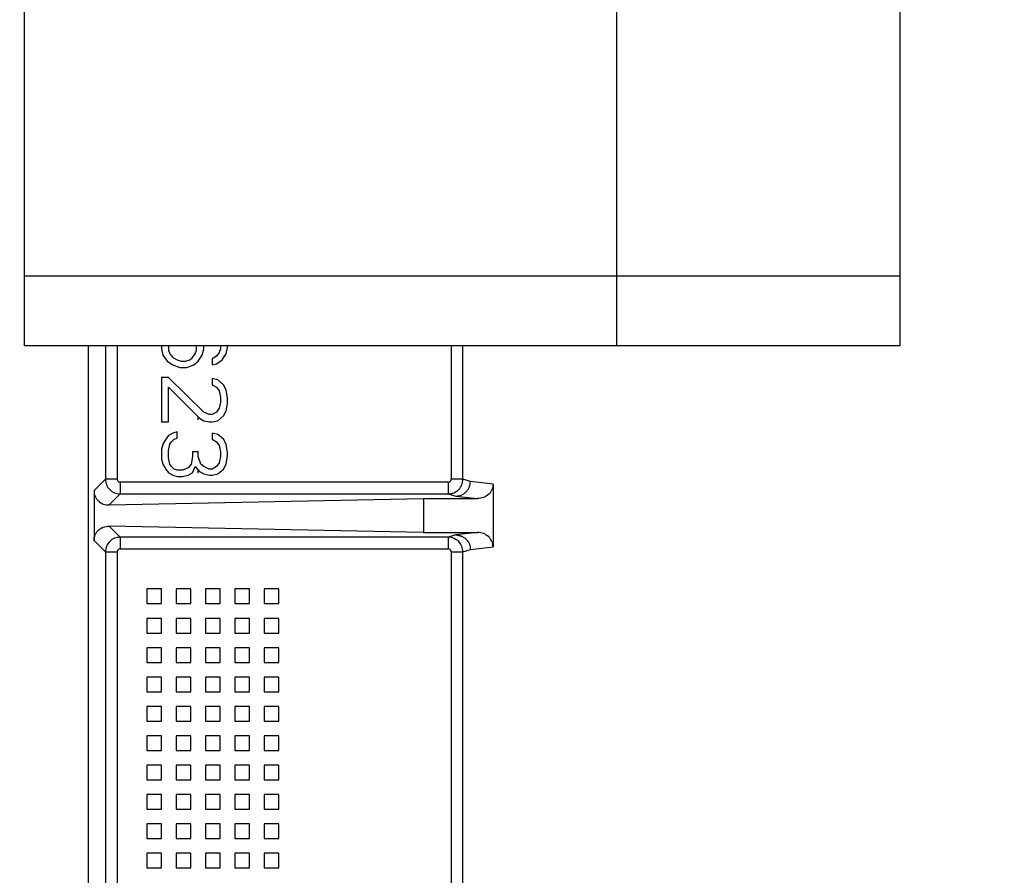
# Model space of a CAD drawing. Header units: inches. Extents: x 170 to 312, y 215 to 248.
# Tile 321 of 557: x 225.833 to 225.998, y 244.121 to 244.265. Entities that reach past the tile are written whole.
import ezdxf

# ---------------------------------------------------------------- set-up
doc = ezdxf.new("R2010")
doc.units = ezdxf.units.IN
doc.header["$LTSCALE"] = 0.25
doc.header["$MEASUREMENT"] = 0
doc.layers.add('ANNOTATIONS', color=1, linetype='Continuous')
doc.layers.add('STANDARD MOTOR LH', color=7, linetype='Continuous')
doc.styles.add('ARIAL', font='arial.ttf', dxfattribs={"height": 0.09375})
doc.dimstyles.new('STANDARD$0', dxfattribs={"dimtxt": 0.09375, "dimasz": 0.09375, "dimexe": 0.03125, "dimexo": 0.046875, "dimgap": 0.09, "dimtad": 0, "dimtih": 1, "dimtoh": 1, "dimdec": 4, "dimzin": 0, "dimdsep": 46, "dimtxsty": 'ARIAL', "dimcen": 0.09, "dimadec": 0, "dimazin": 0, "dimtfac": 1, "dimtdec": 4, "dimtofl": 0, "dimtmove": 0, "dimatfit": 1, "dimfxl": 1, "dimtolj": 1, "dimtzin": 0, "dimarcsym": 0})

# ---------------------------------------------------------------- blocks, each defined once
blk = doc.blocks.new('*D62')
at = {"layer": 'ANNOTATIONS', "color": 0, "lineweight": -2, "transparency": 16777216}
for p, q in [((225.56447, 244.66855), (225.56447, 245.27617)), ((226.76515, 243.2753), (226.76515, 245.27617)), ((225.65822, 245.24492), (225.98371, 245.24492)), ((226.6714, 245.24492), (226.34591, 245.24492))]:
    blk.add_line(p, q, dxfattribs=at)
at = {"layer": 'ANNOTATIONS', "color": 0, "transparency": 16777216}
for points in [[(225.65822, 245.26055), (225.65822, 245.2293), (225.56447, 245.24492)], [(226.6714, 245.26055), (226.6714, 245.2293), (226.76515, 245.24492)]]:
    blk.add_solid(points, dxfattribs=at)
at = {"layer": 'defpoints', "color": 0, "transparency": 16777216}
for p in [(225.56447, 245.24492), (225.56447, 244.62168), (226.76515, 243.22842)]:
    blk.add_point(p, dxfattribs=at)
at = {"layer": 'ANNOTATIONS', "color": 0, "transparency": 16777216, "insert": (226.16481, 245.24492), "char_height": 0.09375, "attachment_point": 5, "style": 'ARIAL'}
blk.add_mtext('\\A1;20"', dxfattribs=at)
blk = doc.blocks.new('*D63')
at = {"layer": 'ANNOTATIONS', "color": 0, "lineweight": -2, "transparency": 16777216}
for p, q in [((225.70265, 244.27329), (225.70265, 244.84246)), ((226.76515, 243.2753), (226.76515, 244.84246)), ((225.7964, 244.81121), (225.94879, 244.81121)), ((226.6714, 244.81121), (226.51901, 244.81121))]:
    blk.add_line(p, q, dxfattribs=at)
at = {"layer": 'ANNOTATIONS', "color": 0, "transparency": 16777216}
for points in [[(225.7964, 244.82683), (225.7964, 244.79558), (225.70265, 244.81121)], [(226.6714, 244.82683), (226.6714, 244.79558), (226.76515, 244.81121)]]:
    blk.add_solid(points, dxfattribs=at)
at = {"layer": 'defpoints', "color": 0, "transparency": 16777216}
for p in [(226.76515, 244.81121), (225.70265, 244.22641), (226.76515, 243.22842)]:
    blk.add_point(p, dxfattribs=at)
at = {"layer": 'ANNOTATIONS', "color": 0, "transparency": 16777216, "insert": (226.2339, 244.81121), "char_height": 0.09375, "attachment_point": 5, "style": 'ARIAL'}
blk.add_mtext('\\A1;17 3/8"', dxfattribs=at)

msp = doc.modelspace()

# ---------------------------------------------------------------- linework, layer by layer
at = {"layer": 'STANDARD MOTOR LH'}
for p, q in [((225.83423, 244.20999), (225.83423, 244.40811)), ((225.93348, 244.20999), (225.93348, 244.40811)), ((225.98098, 244.20999), (225.98098, 244.40811)), ((225.83423, 244.2217), (225.98098, 244.2217)), ((225.98098, 244.20999), (225.83423, 244.20999)), ((225.84487, 244.20999), (225.84487, 244.09606)), ((225.84777, 244.20999), (225.84777, 244.18763)), ((225.84974, 244.20999), (225.84974, 244.18763)), ((225.85717, 244.20999), (225.85717, 244.20948)), ((225.85717, 244.20948), (225.85741, 244.20845)), ((225.85835, 244.20999), (225.85835, 244.20928)), ((225.85835, 244.20928), (225.85859, 244.20865)), ((225.85859, 244.20865), (225.85906, 244.20803)), ((225.86236, 244.20803), (225.86283, 244.20865)), ((225.86283, 244.20865), (225.86306, 244.20928)), ((225.86306, 244.20928), (225.86306, 244.20999)), ((225.86401, 244.20845), (225.86424, 244.20948)), ((225.86424, 244.20948), (225.86424, 244.20999)), ((225.86683, 244.20886), (225.86636, 244.20824)), ((225.86707, 244.20948), (225.86683, 244.20886)), ((225.86707, 244.20999), (225.86707, 244.20948)), ((225.86731, 244.20762), (225.86801, 244.20865)), ((225.86801, 244.20865), (225.86825, 244.20969)), ((225.86825, 244.20969), (225.86825, 244.20999)), ((225.90572, 244.20999), (225.90572, 244.18763)), ((225.90769, 244.18763), (225.90769, 244.20999)), ((225.85741, 244.20845), (225.85812, 244.20741)), ((225.85812, 244.20741), (225.85906, 244.20679)), ((225.85906, 244.20803), (225.85977, 244.20762)), ((225.85977, 244.20762), (225.86047, 244.20741)), ((225.86047, 244.20741), (225.86118, 244.20741)), ((225.86118, 244.20741), (225.86189, 244.20762)), ((225.86189, 244.20762), (225.86236, 244.20803)), ((225.86259, 244.20679), (225.8633, 244.20741)), ((225.8633, 244.20741), (225.86401, 244.20845)), ((225.86636, 244.20824), (225.86566, 244.20782)), ((225.86566, 244.20782), (225.86566, 244.20679)), ((225.86566, 244.20679), (225.86636, 244.20699)), ((225.86636, 244.20699), (225.86731, 244.20762)), ((225.85906, 244.20679), (225.86024, 244.20637)), ((225.86024, 244.20637), (225.86142, 244.20637)), ((225.86142, 244.20637), (225.86259, 244.20679)), ((225.85717, 244.20471), (225.85717, 244.19724)), ((225.85835, 244.20471), (225.85717, 244.20471)), ((225.86424, 244.1989), (225.85835, 244.20471)), ((225.86566, 244.2045), (225.86566, 244.20346)), ((225.8666, 244.20429), (225.86566, 244.2045)), ((225.86754, 244.20346), (225.8666, 244.20429)), ((225.85835, 244.20305), (225.86354, 244.19786)), ((225.85835, 244.19724), (225.85835, 244.20305)), ((225.86566, 244.20346), (225.86636, 244.20305)), ((225.86636, 244.20305), (225.86683, 244.20243)), ((225.86683, 244.20243), (225.86707, 244.20139)), ((225.86801, 244.20263), (225.86754, 244.20346)), ((225.86825, 244.20118), (225.86801, 244.20263)), ((225.86707, 244.20056), (225.86683, 244.19952)), ((225.86707, 244.20139), (225.86707, 244.20056)), ((225.86801, 244.1991), (225.86825, 244.20035)), ((225.86825, 244.20035), (225.86825, 244.20118)), ((225.86518, 244.19848), (225.86424, 244.1989)), ((225.86636, 244.1989), (225.86566, 244.19848)), ((225.86683, 244.19952), (225.86636, 244.1989)), ((225.86754, 244.19827), (225.86801, 244.1991)), ((225.85717, 244.19724), (225.85835, 244.19724)), ((225.86333, 244.19761), (225.86333, 244.19807)), ((225.86354, 244.19786), (225.86424, 244.19744)), ((225.86424, 244.19744), (225.86518, 244.19724)), ((225.86566, 244.19848), (225.86518, 244.19848)), ((225.86518, 244.19724), (225.86566, 244.19724)), ((225.86566, 244.19724), (225.8666, 244.19744)), ((225.8666, 244.19744), (225.86754, 244.19827)), ((225.85906, 244.19537), (225.85835, 244.19495)), ((225.85977, 244.19558), (225.85906, 244.19537)), ((225.85977, 244.19454), (225.85977, 244.19558)), ((225.86566, 244.19537), (225.86566, 244.19433)), ((225.8666, 244.19516), (225.86566, 244.19537)), ((225.85788, 244.19433), (225.85741, 244.1935)), ((225.85835, 244.19495), (225.85788, 244.19433)), ((225.85859, 244.1935), (225.85882, 244.19391)), ((225.85882, 244.19391), (225.8593, 244.19433)), ((225.8593, 244.19433), (225.85977, 244.19454)), ((225.86566, 244.19433), (225.86636, 244.19391)), ((225.86636, 244.19391), (225.86683, 244.19329)), ((225.86754, 244.19433), (225.8666, 244.19516)), ((225.86801, 244.1935), (225.86754, 244.19433)), ((225.85741, 244.1935), (225.85717, 244.19267)), ((225.85717, 244.19267), (225.85717, 244.19101)), ((225.85835, 244.19246), (225.85859, 244.1935)), ((225.85835, 244.19122), (225.85835, 244.19246)), ((225.86236, 244.19225), (225.86236, 244.19142)), ((225.8633, 244.19225), (225.86236, 244.19225)), ((225.8633, 244.19142), (225.8633, 244.19225)), ((225.86683, 244.19329), (225.86707, 244.19225)), ((225.86707, 244.19225), (225.86707, 244.19142)), ((225.86825, 244.19205), (225.86801, 244.1935)), ((225.86825, 244.19163), (225.86825, 244.19205)), ((225.85717, 244.19101), (225.85741, 244.19018)), ((225.85859, 244.19018), (225.85835, 244.19122)), ((225.86236, 244.19142), (225.86212, 244.19018)), ((225.86377, 244.19018), (225.8633, 244.19142)), ((225.86683, 244.19038), (225.86636, 244.18976)), ((225.86707, 244.19142), (225.86683, 244.19038)), ((225.86801, 244.19018), (225.86825, 244.19163)), ((225.85741, 244.19018), (225.85788, 244.18935)), ((225.85788, 244.18935), (225.85835, 244.18872)), ((225.85835, 244.18872), (225.85906, 244.18831)), ((225.85882, 244.18976), (225.85859, 244.19018)), ((225.8593, 244.18935), (225.85882, 244.18976)), ((225.85977, 244.18914), (225.8593, 244.18935)), ((225.86071, 244.18914), (225.85977, 244.18914)), ((225.86165, 244.18955), (225.86071, 244.18914)), ((225.86212, 244.19018), (225.86165, 244.18955)), ((225.86165, 244.18831), (225.86236, 244.18872)), ((225.86236, 244.18872), (225.86283, 244.18976)), ((225.86283, 244.18976), (225.86354, 244.18893)), ((225.86333, 244.18868), (225.86333, 244.18918)), ((225.86354, 244.18893), (225.86424, 244.18852)), ((225.86424, 244.18976), (225.86377, 244.19018)), ((225.86518, 244.18935), (225.86424, 244.18976)), ((225.86566, 244.18935), (225.86518, 244.18935)), ((225.86636, 244.18976), (225.86566, 244.18935)), ((225.8666, 244.18852), (225.86754, 244.18935)), ((225.86754, 244.18935), (225.86801, 244.19018)), ((225.84777, 244.18763), (225.84586, 244.18573)), ((225.84974, 244.18763), (225.84777, 244.18763)), ((225.90523, 244.18714), (225.85023, 244.18714)), ((225.85906, 244.18831), (225.85977, 244.1881)), ((225.85977, 244.1881), (225.86071, 244.1881)), ((225.86071, 244.1881), (225.86165, 244.18831)), ((225.86424, 244.18852), (225.86518, 244.18831)), ((225.86518, 244.18831), (225.86566, 244.18831)), ((225.86566, 244.18831), (225.8666, 244.18852)), ((225.90523, 244.18714), (225.90523, 244.18517)), ((225.90769, 244.18763), (225.90572, 244.18763)), ((225.90895, 244.18726), (225.90769, 244.18763)), ((225.91274, 244.18681), (225.90895, 244.18726)), ((225.84586, 244.18573), (225.84586, 244.17737)), ((225.91274, 244.18681), (225.91274, 244.17629)), ((225.85023, 244.18517), (225.84837, 244.18332)), ((225.84837, 244.18332), (225.90111, 244.18438)), ((225.85023, 244.18517), (225.90523, 244.18517)), ((225.90111, 244.18438), (225.90111, 244.17872)), ((225.90111, 244.18438), (225.91012, 244.18438)), ((225.90523, 244.18517), (225.90653, 244.1848)), ((225.90653, 244.1848), (225.91012, 244.18438)), ((225.90111, 244.17872), (225.84837, 244.17978)), ((225.84837, 244.17978), (225.85023, 244.17792)), ((225.84586, 244.17737), (225.84777, 244.17547)), ((225.90523, 244.17792), (225.85023, 244.17792)), ((225.90111, 244.17872), (225.91012, 244.17872)), ((225.90653, 244.1783), (225.90523, 244.17792)), ((225.90523, 244.17792), (225.90523, 244.17596)), ((225.91012, 244.17872), (225.90653, 244.1783)), ((225.85023, 244.17596), (225.90523, 244.17596)), ((225.90769, 244.17547), (225.90895, 244.17584)), ((225.90895, 244.17584), (225.91274, 244.17629)), ((225.84777, 244.17547), (225.84777, 244.1059)), ((225.84777, 244.17547), (225.84974, 244.17547)), ((225.84974, 244.17547), (225.84974, 244.1059)), ((225.90572, 244.17547), (225.90769, 244.17547)), ((225.90572, 244.17547), (225.90572, 244.09839)), ((225.90769, 244.09787), (225.90769, 244.17547)), ((225.85471, 244.16925), (225.85471, 244.16679)), ((225.85717, 244.16925), (225.85471, 244.16925)), ((225.85717, 244.16679), (225.85717, 244.16925)), ((225.85964, 244.16925), (225.85964, 244.16679)), ((225.8621, 244.16925), (225.85964, 244.16925)), ((225.8621, 244.16679), (225.8621, 244.16925)), ((225.86456, 244.16925), (225.86456, 244.16679)), ((225.86702, 244.16925), (225.86456, 244.16925)), ((225.86702, 244.16679), (225.86702, 244.16925)), ((225.87194, 244.16925), (225.86948, 244.16925)), ((225.86948, 244.16925), (225.86948, 244.16679)), ((225.87194, 244.16679), (225.87194, 244.16925)), ((225.8744, 244.16925), (225.8744, 244.16679)), ((225.87686, 244.16925), (225.8744, 244.16925)), ((225.87686, 244.16679), (225.87686, 244.16925)), ((225.85471, 244.16679), (225.85717, 244.16679)), ((225.85964, 244.16679), (225.8621, 244.16679)), ((225.86456, 244.16679), (225.86702, 244.16679)), ((225.86948, 244.16679), (225.87194, 244.16679)), ((225.8744, 244.16679), (225.87686, 244.16679)), ((225.85471, 244.16432), (225.85471, 244.16186)), ((225.85717, 244.16432), (225.85471, 244.16432)), ((225.85717, 244.16186), (225.85717, 244.16432)), ((225.85964, 244.16432), (225.85964, 244.16186)), ((225.8621, 244.16432), (225.85964, 244.16432)), ((225.8621, 244.16186), (225.8621, 244.16432)), ((225.86702, 244.16432), (225.86456, 244.16432)), ((225.86456, 244.16432), (225.86456, 244.16186)), ((225.86702, 244.16186), (225.86702, 244.16432)), ((225.87194, 244.16432), (225.86948, 244.16432)), ((225.86948, 244.16432), (225.86948, 244.16186)), ((225.87194, 244.16186), (225.87194, 244.16432)), ((225.8744, 244.16432), (225.8744, 244.16186)), ((225.87686, 244.16432), (225.8744, 244.16432)), ((225.87686, 244.16186), (225.87686, 244.16432)), ((225.85471, 244.16186), (225.85717, 244.16186)), ((225.85964, 244.16186), (225.8621, 244.16186)), ((225.86456, 244.16186), (225.86702, 244.16186)), ((225.86948, 244.16186), (225.87194, 244.16186)), ((225.8744, 244.16186), (225.87686, 244.16186)), ((225.85471, 244.1594), (225.85471, 244.15694)), ((225.85717, 244.1594), (225.85471, 244.1594)), ((225.85717, 244.15694), (225.85717, 244.1594)), ((225.8621, 244.1594), (225.85964, 244.1594)), ((225.85964, 244.1594), (225.85964, 244.15694)), ((225.8621, 244.15694), (225.8621, 244.1594)), ((225.86456, 244.1594), (225.86456, 244.15694)), ((225.86702, 244.1594), (225.86456, 244.1594)), ((225.86702, 244.15694), (225.86702, 244.1594)), ((225.87194, 244.1594), (225.86948, 244.1594)), ((225.86948, 244.1594), (225.86948, 244.15694)), ((225.87194, 244.15694), (225.87194, 244.1594)), ((225.8744, 244.1594), (225.8744, 244.15694)), ((225.87686, 244.1594), (225.8744, 244.1594)), ((225.87686, 244.15694), (225.87686, 244.1594)), ((225.85471, 244.15694), (225.85717, 244.15694)), ((225.85964, 244.15694), (225.8621, 244.15694)), ((225.86456, 244.15694), (225.86702, 244.15694)), ((225.86948, 244.15694), (225.87194, 244.15694)), ((225.8744, 244.15694), (225.87686, 244.15694)), ((225.85471, 244.15448), (225.85471, 244.15202)), ((225.85717, 244.15448), (225.85471, 244.15448)), ((225.85717, 244.15202), (225.85717, 244.15448)), ((225.85964, 244.15448), (225.85964, 244.15202)), ((225.8621, 244.15448), (225.85964, 244.15448)), ((225.8621, 244.15202), (225.8621, 244.15448)), ((225.86456, 244.15448), (225.86456, 244.15202)), ((225.86702, 244.15448), (225.86456, 244.15448)), ((225.86702, 244.15202), (225.86702, 244.15448)), ((225.86948, 244.15448), (225.86948, 244.15202)), ((225.87194, 244.15448), (225.86948, 244.15448)), ((225.87194, 244.15202), (225.87194, 244.15448)), ((225.8744, 244.15448), (225.8744, 244.15202)), ((225.87686, 244.15448), (225.8744, 244.15448)), ((225.87686, 244.15202), (225.87686, 244.15448)), ((225.85471, 244.15202), (225.85717, 244.15202)), ((225.85964, 244.15202), (225.8621, 244.15202)), ((225.86456, 244.15202), (225.86702, 244.15202)), ((225.86948, 244.15202), (225.87194, 244.15202)), ((225.8744, 244.15202), (225.87686, 244.15202)), ((225.85471, 244.14956), (225.85471, 244.1471)), ((225.85717, 244.14956), (225.85471, 244.14956)), ((225.85717, 244.1471), (225.85717, 244.14956)), ((225.8621, 244.14956), (225.85964, 244.14956)), ((225.85964, 244.14956), (225.85964, 244.1471)), ((225.8621, 244.1471), (225.8621, 244.14956)), ((225.86456, 244.14956), (225.86456, 244.1471)), ((225.86702, 244.14956), (225.86456, 244.14956)), ((225.86702, 244.1471), (225.86702, 244.14956)), ((225.87194, 244.14956), (225.86948, 244.14956)), ((225.86948, 244.14956), (225.86948, 244.1471)), ((225.87194, 244.1471), (225.87194, 244.14956)), ((225.87686, 244.14956), (225.8744, 244.14956)), ((225.8744, 244.14956), (225.8744, 244.1471)), ((225.87686, 244.1471), (225.87686, 244.14956)), ((225.85471, 244.1471), (225.85717, 244.1471)), ((225.85964, 244.1471), (225.8621, 244.1471)), ((225.86456, 244.1471), (225.86702, 244.1471)), ((225.86948, 244.1471), (225.87194, 244.1471)), ((225.8744, 244.1471), (225.87686, 244.1471)), ((225.85471, 244.14464), (225.85471, 244.14218)), ((225.85717, 244.14464), (225.85471, 244.14464)), ((225.85717, 244.14218), (225.85717, 244.14464)), ((225.8621, 244.14464), (225.85964, 244.14464)), ((225.85964, 244.14464), (225.85964, 244.14218)), ((225.8621, 244.14218), (225.8621, 244.14464)), ((225.86456, 244.14464), (225.86456, 244.14218)), ((225.86702, 244.14464), (225.86456, 244.14464)), ((225.86702, 244.14218), (225.86702, 244.14464)), ((225.86948, 244.14464), (225.86948, 244.14218)), ((225.87194, 244.14464), (225.86948, 244.14464)), ((225.87194, 244.14218), (225.87194, 244.14464)), ((225.87686, 244.14464), (225.8744, 244.14464)), ((225.8744, 244.14464), (225.8744, 244.14218)), ((225.87686, 244.14218), (225.87686, 244.14464)), ((225.85471, 244.14218), (225.85717, 244.14218)), ((225.85964, 244.14218), (225.8621, 244.14218)), ((225.86456, 244.14218), (225.86702, 244.14218)), ((225.86948, 244.14218), (225.87194, 244.14218)), ((225.8744, 244.14218), (225.87686, 244.14218)), ((225.85717, 244.13972), (225.85471, 244.13972)), ((225.85471, 244.13972), (225.85471, 244.13726)), ((225.85717, 244.13726), (225.85717, 244.13972)), ((225.85964, 244.13972), (225.85964, 244.13726)), ((225.8621, 244.13972), (225.85964, 244.13972)), ((225.8621, 244.13726), (225.8621, 244.13972)), ((225.86702, 244.13972), (225.86456, 244.13972)), ((225.86456, 244.13972), (225.86456, 244.13726)), ((225.86702, 244.13726), (225.86702, 244.13972)), ((225.87194, 244.13972), (225.86948, 244.13972)), ((225.86948, 244.13972), (225.86948, 244.13726)), ((225.87194, 244.13726), (225.87194, 244.13972)), ((225.8744, 244.13972), (225.8744, 244.13726)), ((225.87686, 244.13972), (225.8744, 244.13972)), ((225.87686, 244.13726), (225.87686, 244.13972)), ((225.85471, 244.13726), (225.85717, 244.13726)), ((225.85964, 244.13726), (225.8621, 244.13726)), ((225.86456, 244.13726), (225.86702, 244.13726)), ((225.86948, 244.13726), (225.87194, 244.13726)), ((225.8744, 244.13726), (225.87686, 244.13726)), ((225.85471, 244.1348), (225.85471, 244.13234)), ((225.85717, 244.1348), (225.85471, 244.1348)), ((225.85717, 244.13234), (225.85717, 244.1348)), ((225.85964, 244.1348), (225.85964, 244.13234)), ((225.8621, 244.1348), (225.85964, 244.1348)), ((225.8621, 244.13234), (225.8621, 244.1348)), ((225.86456, 244.1348), (225.86456, 244.13234)), ((225.86702, 244.1348), (225.86456, 244.1348)), ((225.86702, 244.13234), (225.86702, 244.1348)), ((225.86948, 244.1348), (225.86948, 244.13234)), ((225.87194, 244.1348), (225.86948, 244.1348)), ((225.87194, 244.13234), (225.87194, 244.1348)), ((225.8744, 244.1348), (225.8744, 244.13234)), ((225.87686, 244.1348), (225.8744, 244.1348)), ((225.87686, 244.13234), (225.87686, 244.1348)), ((225.85471, 244.13234), (225.85717, 244.13234)), ((225.85964, 244.13234), (225.8621, 244.13234)), ((225.86456, 244.13234), (225.86702, 244.13234)), ((225.86948, 244.13234), (225.87194, 244.13234)), ((225.8744, 244.13234), (225.87686, 244.13234)), ((225.85471, 244.12988), (225.85471, 244.12742)), ((225.85717, 244.12988), (225.85471, 244.12988)), ((225.85717, 244.12742), (225.85717, 244.12988)), ((225.85964, 244.12988), (225.85964, 244.12742)), ((225.8621, 244.12988), (225.85964, 244.12988)), ((225.8621, 244.12742), (225.8621, 244.12988)), ((225.86456, 244.12988), (225.86456, 244.12742)), ((225.86702, 244.12988), (225.86456, 244.12988)), ((225.86702, 244.12742), (225.86702, 244.12988)), ((225.86948, 244.12988), (225.86948, 244.12742)), ((225.87194, 244.12988), (225.86948, 244.12988)), ((225.87194, 244.12742), (225.87194, 244.12988)), ((225.8744, 244.12988), (225.8744, 244.12742)), ((225.87686, 244.12988), (225.8744, 244.12988)), ((225.87686, 244.12742), (225.87686, 244.12988)), ((225.85471, 244.12742), (225.85717, 244.12742)), ((225.85964, 244.12742), (225.8621, 244.12742)), ((225.86456, 244.12742), (225.86702, 244.12742)), ((225.86948, 244.12742), (225.87194, 244.12742)), ((225.8744, 244.12742), (225.87686, 244.12742)), ((225.85471, 244.12495), (225.85471, 244.12249)), ((225.85717, 244.12495), (225.85471, 244.12495)), ((225.85717, 244.12249), (225.85717, 244.12495)), ((225.85964, 244.12495), (225.85964, 244.12249)), ((225.8621, 244.12495), (225.85964, 244.12495)), ((225.8621, 244.12249), (225.8621, 244.12495)), ((225.86456, 244.12495), (225.86456, 244.12249)), ((225.86702, 244.12495), (225.86456, 244.12495)), ((225.86702, 244.12249), (225.86702, 244.12495)), ((225.86948, 244.12495), (225.86948, 244.12249)), ((225.87194, 244.12495), (225.86948, 244.12495)), ((225.87194, 244.12249), (225.87194, 244.12495)), ((225.8744, 244.12495), (225.8744, 244.12249)), ((225.87686, 244.12495), (225.8744, 244.12495)), ((225.87686, 244.12249), (225.87686, 244.12495)), ((225.85471, 244.12249), (225.85717, 244.12249)), ((225.85964, 244.12249), (225.8621, 244.12249)), ((225.86456, 244.12249), (225.86702, 244.12249)), ((225.86948, 244.12249), (225.87194, 244.12249)), ((225.8744, 244.12249), (225.87686, 244.12249))]:
    msp.add_line(p, q, dxfattribs=at)
for points, knots in [([(225.84777, 244.18763), (225.84781, 244.18731), (225.84788, 244.18667), (225.84845, 244.18585), (225.84926, 244.18529), (225.84991, 244.18521), (225.85023, 244.18517)], [0, 0, 0, 0, 0.249967, 0.50006, 0.750063, 1, 1, 1, 1]), ([(225.84974, 244.18763), (225.84974, 244.18757), (225.84976, 244.18744), (225.84987, 244.18728), (225.85003, 244.18716), (225.85016, 244.18715), (225.85023, 244.18714)], [0, 0, 0, 0, 0.250528, 0.5, 0.747598, 1, 1, 1, 1]), ([(225.85023, 244.18714), (225.85023, 244.18689), (225.85023, 244.18638), (225.85023, 244.18574), (225.85023, 244.18529), (225.85023, 244.18521), (225.85023, 244.18517)], [0, 0, 0, 0, 0.249998, 0.500079, 0.750317, 1, 1, 1, 1]), ([(225.90523, 244.18517), (225.9054, 244.18518), (225.90573, 244.1852), (225.90636, 244.18541), (225.90703, 244.18587), (225.90758, 244.18669), (225.90765, 244.18732), (225.90769, 244.18763)], [0, 0, 0, 0, 0.12977, 0.258298, 0.510374, 0.757607, 1, 1, 1, 1]), ([(225.90523, 244.18714), (225.9053, 244.18715), (225.90542, 244.18716), (225.90559, 244.18728), (225.9057, 244.18744), (225.90572, 244.18757), (225.90572, 244.18763)], [0, 0, 0, 0, 0.250858, 0.499756, 0.747287, 1, 1, 1, 1]), ([(225.90653, 244.1848), (225.90684, 244.18484), (225.9073, 244.18489), (225.90786, 244.1852), (225.90825, 244.18552), (225.90856, 244.18591), (225.90886, 244.18648), (225.90891, 244.18695), (225.90895, 244.18726)], [0, 0, 0, 0, 0.2397534, 0.3686587, 0.5002424, 0.6318197, 0.7606451, 1, 1, 1, 1]), ([(225.84586, 244.18573), (225.84587, 244.18557), (225.84589, 244.18525), (225.84603, 244.18479), (225.84627, 244.18436), (225.8467, 244.18386), (225.84741, 244.1834), (225.84805, 244.18335), (225.84837, 244.18332)], [0, 0, 0, 0, 0.111545, 0.226746, 0.34727, 0.474374, 0.73132, 1, 1, 1, 1]), ([(225.91274, 244.18681), (225.91274, 244.18666), (225.91272, 244.18635), (225.91252, 244.18574), (225.91205, 244.18507), (225.91117, 244.18449), (225.91048, 244.18442), (225.91012, 244.18438)], [0, 0, 0, 0, 0.117083, 0.234528, 0.47646, 0.7323, 1, 1, 1, 1]), ([(225.84586, 244.17737), (225.84587, 244.17753), (225.84589, 244.17785), (225.84604, 244.17831), (225.84627, 244.17874), (225.8467, 244.17924), (225.84741, 244.1797), (225.84805, 244.17975), (225.84837, 244.17978)], [0, 0, 0, 0, 0.112665, 0.226772, 0.348783, 0.474409, 0.731338, 1, 1, 1, 1]), ([(225.85023, 244.17792), (225.84991, 244.17789), (225.84926, 244.17781), (225.84845, 244.17724), (225.84788, 244.17643), (225.84781, 244.17579), (225.84777, 244.17547)], [0, 0, 0, 0, 0.249937, 0.49994, 0.750033, 1, 1, 1, 1]), ([(225.85023, 244.17792), (225.85023, 244.17789), (225.85023, 244.17781), (225.85023, 244.17736), (225.85023, 244.17671), (225.85023, 244.17621), (225.85023, 244.17596)], [0, 0, 0, 0, 0.249683, 0.499921, 0.750002, 1, 1, 1, 1]), ([(225.90769, 244.17547), (225.90765, 244.17578), (225.90758, 244.17641), (225.90703, 244.17723), (225.90636, 244.17769), (225.90573, 244.17789), (225.9054, 244.17791), (225.90523, 244.17792)], [0, 0, 0, 0, 0.242393, 0.489626, 0.741702, 0.87023, 1, 1, 1, 1]), ([(225.90653, 244.1783), (225.90684, 244.17826), (225.9073, 244.17821), (225.90786, 244.1779), (225.90825, 244.17758), (225.90856, 244.17719), (225.90886, 244.17662), (225.90891, 244.17614), (225.90895, 244.17584)], [0, 0, 0, 0, 0.2395476, 0.368414, 0.5000065, 0.6314947, 0.7603406, 1, 1, 1, 1]), ([(225.91274, 244.17629), (225.91274, 244.17644), (225.91272, 244.17675), (225.91252, 244.17735), (225.91205, 244.17803), (225.91117, 244.1786), (225.91048, 244.17868), (225.91012, 244.17872)], [0, 0, 0, 0, 0.11723, 0.234533, 0.476463, 0.732301, 1, 1, 1, 1]), ([(225.85023, 244.17596), (225.85016, 244.17595), (225.85003, 244.17594), (225.84987, 244.17582), (225.84976, 244.17566), (225.84974, 244.17553), (225.84974, 244.17547)], [0, 0, 0, 0, 0.2508129, 0.4997587, 0.7479692, 1, 1, 1, 1]), ([(225.90572, 244.17547), (225.90572, 244.17553), (225.9057, 244.17566), (225.90559, 244.17582), (225.90543, 244.17594), (225.9053, 244.17595), (225.90523, 244.17596)], [0, 0, 0, 0, 0.250491, 0.499944, 0.747523, 1, 1, 1, 1])]:
    msp.add_open_spline(points, degree=3, knots=knots, dxfattribs=at)

# ---------------------------------------------------------------- dimensions: what is measured, and where the dimension line sits
at = {"layer": 'ANNOTATIONS'}
for base, p1, p2, text, picture, middle in [((225.56447, 245.24492), (226.76515, 243.22842), (225.56447, 244.62168), '20"', '*D62', (226.16481, 245.24492)), ((226.76515, 244.81121), (225.70265, 244.22641), (226.76515, 243.22842), '17 3/8"', '*D63', (226.2339, 244.81121))]:
    dim = msp.add_linear_dim(base=base, p1=p1, p2=p2, text=text, dimstyle='STANDARD$0', dxfattribs=at)
    dim.commit()
    dim.dimension.update_dxf_attribs({"geometry": picture, "text_midpoint": middle, "dimtype": 160})

doc.saveas('drawing.dxf')
